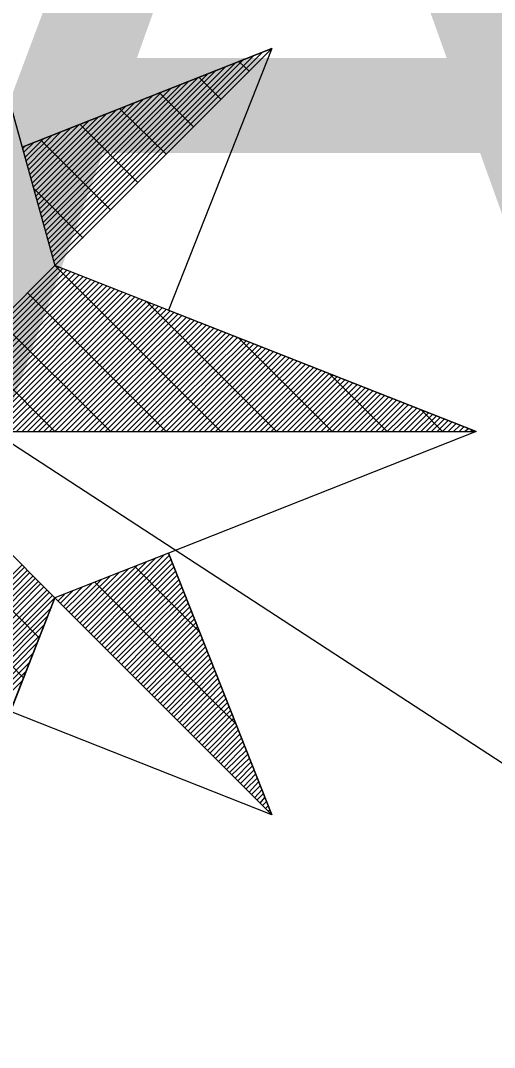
# Model space of a CAD drawing. Extents: x -729889 to -691139, y -995431 to -974354.
# Drawn here: x -725504.498 to -725503.444, y -978462.477 to -978460.197 of the extents above; entities that cross this region are included whole.
import ezdxf

# ---------------------------------------------------------------- set-up
doc = ezdxf.new("R2010")
doc.units = 0
for name, color, linetype in [('Atributy', 7, 'Continuous'), ('Skutečně zaměřené kabelové vedení', 7, 'Continuous'), ('Světelný bod se zemním svítidlem', 7, 'Continuous')]:
    doc.layers.add(name, color=color, linetype=linetype)

# ---------------------------------------------------------------- blocks, each defined once
blk = doc.blocks.new('Světlo')
at = {"layer": 'Světelný bod se zemním svítidlem'}
for p, q in [((0, 1.6939), (0.3687, 0.3687)), ((0, 1.6939), (0.2957, 0.6313)), ((0.8504, 0.8504), (0.2957, 0.6313)), ((0.2957, 0.6313), (0.8504, 0.8504)), ((0.3687, 0.3687), (0.8504, 0.8504)), ((0.8504, 0.8504), (0.3687, 0.3687)), ((0.8504, 0.8504), (0.6209, 0.2696)), ((0.3617, 0.3983), (0.7878, 0.8261)), ((0.3635, 0.3878), (0.8087, 0.833)), ((0.367, 0.3791), (0.8296, 0.8417)), ((0.8, 0.8), (0.7774, 0.8209)), ((0.353, 0.4261), (0.727, 0.8017)), ((0.3548, 0.4174), (0.7478, 0.8104)), ((0.3583, 0.407), (0.7687, 0.8174)), ((0.3443, 0.4557), (0.6661, 0.7774)), ((0.3478, 0.4452), (0.687, 0.7861)), ((0.3496, 0.4365), (0.7078, 0.793)), ((0.7374, 0.7374), (0.6887, 0.7861)), ((0.3374, 0.4852), (0.6052, 0.753)), ((0.3391, 0.4748), (0.6261, 0.7617)), ((0.3426, 0.4643), (0.647, 0.7687)), ((0.3322, 0.5043), (0.5652, 0.7374)), ((0.3339, 0.4939), (0.5861, 0.7461)), ((0.6765, 0.6765), (0.6017, 0.7513)), ((0.3235, 0.5322), (0.5043, 0.713)), ((0.327, 0.5235), (0.5252, 0.7217)), ((0.3287, 0.513), (0.5443, 0.7287)), ((0.6157, 0.6157), (0.513, 0.7165)), ((0.3148, 0.5617), (0.4435, 0.6887)), ((0.3183, 0.5513), (0.4643, 0.6974)), ((0.32, 0.5426), (0.4835, 0.7061)), ((0.3078, 0.5896), (0.3826, 0.6661)), ((0.3096, 0.5809), (0.4035, 0.673)), ((0.313, 0.5704), (0.4226, 0.6817)), ((0.553, 0.553), (0.4243, 0.6817)), ((0.2991, 0.6191), (0.3217, 0.6417)), ((0.3026, 0.6087), (0.3426, 0.6487)), ((0.3043, 0.6), (0.3617, 0.6574)), ((0.4922, 0.4922), (0.3374, 0.647)), ((0.2957, 0.6313), (0.3687, 0.3687)), ((0.2974, 0.6278), (0.3009, 0.633)), ((0.4313, 0.4296), (0.3217, 0.5391)), ((0.3687, 0.3687), (0, 0)), ((0.3687, 0.3687), (0, 0)), ((0, 0), (0.3687, 0.3687)), ((0.0122, 0), (0.3774, 0.3652)), ((1.3043, 0), (0.3687, 0.3687)), ((0.7374, 0), (0.3687, 0.3687)), ((0.0243, 0), (0.3861, 0.3617)), ((0.0365, 0), (0.3948, 0.3583)), ((0.0487, 0), (0.4035, 0.3548)), ((0.0609, 0), (0.4139, 0.3513)), ((0.073, 0), (0.4226, 0.3478)), ((0.0852, 0), (0.4313, 0.3443)), ((0.0991, 0), (0.44, 0.3409)), ((0.1113, 0), (0.4487, 0.3374)), ((0.1235, 0), (0.4574, 0.3339)), ((0.1357, 0), (0.4661, 0.3304)), ((0.1478, 0), (0.4748, 0.327)), ((0.16, 0), (0.4835, 0.3235)), ((0.1722, 0), (0.4922, 0.32)), ((0.1843, 0), (0.5009, 0.3165)), ((0.1965, 0), (0.5096, 0.313)), ((0.2087, 0), (0.5183, 0.3096)), ((0.2209, 0), (0.527, 0.3061)), ((0.233, 0), (0.5374, 0.3026)), ((0.2452, 0), (0.5461, 0.2991)), ((0.6157, 0), (0.3078, 0.3078)), ((0.2574, 0), (0.5548, 0.2957)), ((0.2713, 0), (0.5635, 0.2922)), ((0.2835, 0), (0.5722, 0.2887)), ((0.2957, 0), (0.5809, 0.2852)), ((0.3078, 0), (0.5896, 0.2817)), ((0.32, 0), (0.5983, 0.2783)), ((0.3322, 0), (0.607, 0.2748)), ((0.8609, 0), (0.5722, 0.2887)), ((0.3443, 0), (0.6157, 0.2713)), ((0.3565, 0), (0.6243, 0.2678)), ((0.3687, 0), (0.633, 0.2643)), ((0.3809, 0), (0.6417, 0.2609)), ((0.393, 0), (0.6504, 0.2574)), ((0.4052, 0), (0.6609, 0.2539)), ((0.6209, 0.2696), (1.3043, 0)), ((0.4922, 0), (0.2452, 0.2452)), ((0.4174, 0), (0.6696, 0.2504)), ((0.4313, 0), (0.6783, 0.247)), ((0.4435, 0), (0.687, 0.2435)), ((0.4557, 0), (0.6957, 0.24)), ((0.4678, 0), (0.7043, 0.2365)), ((0.48, 0), (0.713, 0.233)), ((0.4922, 0), (0.7217, 0.2296)), ((0.5043, 0), (0.7304, 0.2261)), ((0.5165, 0), (0.7391, 0.2226)), ((0.5287, 0), (0.7478, 0.2191)), ((0.5409, 0), (0.7565, 0.2157)), ((0.553, 0), (0.7652, 0.2122)), ((0.5652, 0), (0.7739, 0.2087)), ((0.5774, 0), (0.7843, 0.2052)), ((0.9843, 0), (0.7757, 0.2087)), ((0.3687, 0), (0.1843, 0.1843)), ((0.5896, 0), (0.793, 0.2017)), ((0.6035, 0), (0.8017, 0.1983)), ((0.6157, 0), (0.8104, 0.1948)), ((0.6278, 0), (0.8191, 0.1913)), ((0.64, 0), (0.8278, 0.1878)), ((0.6522, 0), (0.8365, 0.1843)), ((0.6643, 0), (0.8452, 0.1809)), ((0.6765, 0), (0.8539, 0.1774)), ((0.6887, 0), (0.8626, 0.1739)), ((0.7009, 0), (0.8713, 0.1704)), ((0.713, 0), (0.88, 0.167)), ((0.7252, 0), (0.8887, 0.1635)), ((0.7374, 0), (0.8974, 0.16)), ((0.7496, 0), (0.9061, 0.1565)), ((0.7617, 0), (0.9165, 0.153)), ((0.7757, 0), (0.9252, 0.1496)), ((0.7878, 0), (0.9339, 0.1461)), ((0.8, 0), (0.9426, 0.1426)), ((0.8122, 0), (0.9513, 0.1391)), ((0.8243, 0), (0.96, 0.1357)), ((0.8365, 0), (0.9687, 0.1322)), ((0.8487, 0), (0.9774, 0.1287)), ((0.8609, 0), (0.9861, 0.1252)), ((0.873, 0), (0.9948, 0.1217)), ((0.8852, 0), (1.0035, 0.1183)), ((0.8974, 0), (1.0122, 0.1148)), ((1.1061, 0), (0.9774, 0.1287)), ((0.9096, 0), (1.0209, 0.1113)), ((0.9217, 0), (1.0296, 0.1078)), ((0.9339, 0), (1.04, 0.1043)), ((0.9461, 0), (1.0487, 0.1009)), ((0.96, 0), (1.0574, 0.0974)), ((0.9722, 0), (1.0661, 0.0939)), ((0.9843, 0), (1.0748, 0.0904)), ((0.9965, 0), (1.0835, 0.087)), ((1.0087, 0), (1.0922, 0.0835)), ((1.0209, 0), (1.1009, 0.08)), ((1.033, 0), (1.1096, 0.0765)), ((1.0452, 0), (1.1183, 0.073)), ((1.0574, 0), (1.127, 0.0696)), ((1.0696, 0), (1.1357, 0.0661)), ((1.0817, 0), (1.1443, 0.0626)), ((1.0939, 0), (1.153, 0.0591)), ((1.1061, 0), (1.1635, 0.0557)), ((1.1183, 0), (1.1722, 0.0522)), ((1.1322, 0), (1.1809, 0.0487)), ((1.2296, 0), (1.1809, 0.0487)), ((1.1443, 0), (1.1896, 0.0452)), ((1.1565, 0), (1.1983, 0.0417)), ((1.1687, 0), (1.207, 0.0383)), ((1.1809, 0), (1.2157, 0.0348)), ((1.193, 0), (1.2243, 0.0313)), ((1.2052, 0), (1.233, 0.0278)), ((1.2174, 0), (1.2417, 0.0243)), ((-1.3043, 0), (1.3043, 0)), ((0.3687, -0.3687), (0, 0)), ((0, 0), (1.3043, 0)), ((0.3687, -0.3687), (0, 0)), ((0.3687, -0.3687), (0, 0)), ((1.3043, 0), (0.6209, -0.2696)), ((1.2296, 0), (1.2504, 0.0209)), ((1.2417, 0), (1.2591, 0.0174)), ((1.2539, 0), (1.2678, 0.0139)), ((1.2661, 0), (1.2765, 0.0104)), ((1.2783, 0), (1.287, 0.007)), ((1.2904, 0), (1.2957, 0.0035)), ((1.3043, 0), (1.3043, 0)), ((0.3339, -0.4574), (0, -0.1235)), ((0.2991, -0.5461), (0, -0.2452)), ((0.6209, -0.2696), (0.3687, -0.3687)), ((0.4435, -0.4435), (0.6122, -0.273)), ((0.8504, -0.8504), (0.6209, -0.2696)), ((0.6209, -0.2696), (0.8504, -0.8504)), ((0, -0.5896), (0.2957, -0.2957)), ((0.4313, -0.4296), (0.5722, -0.2887)), ((0.4365, -0.4365), (0.593, -0.28)), ((0.4487, -0.4487), (0.6226, -0.2748)), ((0.4557, -0.4557), (0.6261, -0.2835)), ((0.4609, -0.4609), (0.6296, -0.2922)), ((0, -0.6017), (0.3009, -0.3009)), ((0, -0.6157), (0.3078, -0.3078)), ((0, -0.6278), (0.313, -0.313)), ((0.4122, -0.4122), (0.5113, -0.313)), ((0.4174, -0.4174), (0.5322, -0.3043)), ((0.4243, -0.4243), (0.5513, -0.2974)), ((0.4678, -0.4678), (0.633, -0.3009)), ((0.473, -0.473), (0.6365, -0.3096)), ((0.48, -0.48), (0.64, -0.3183)), ((0.6887, -0.4435), (0.5461, -0.2991)), ((0, -0.64), (0.32, -0.32)), ((0, -0.6522), (0.3252, -0.3252)), ((0, -0.6643), (0.3322, -0.3322)), ((0, -0.6765), (0.3374, -0.3374)), ((0.393, -0.393), (0.4504, -0.3374)), ((0.4, -0.4), (0.4713, -0.3287)), ((0.4052, -0.4052), (0.4904, -0.3217)), ((0.7687, -0.647), (0.4574, -0.3339)), ((0.4852, -0.4852), (0.6435, -0.3287)), ((0.4922, -0.4922), (0.647, -0.3374)), ((0, -0.6887), (0.3443, -0.3443)), ((0, -0.7009), (0.3513, -0.3513)), ((0, -0.713), (0.3565, -0.3565)), ((0, -0.7252), (0.3635, -0.3635)), ((0.3757, -0.3757), (0.3896, -0.3617)), ((0.3809, -0.3809), (0.4087, -0.353)), ((0.3878, -0.3878), (0.4296, -0.3443)), ((0.4974, -0.4974), (0.6504, -0.3461)), ((0.5043, -0.5043), (0.6539, -0.3548)), ((0.5096, -0.5096), (0.6574, -0.3635)), ((0, -1.3043), (0.3687, -0.3687)), ((0, -1.3043), (0.3687, -0.3687)), ((0, -0.7374), (0.3687, -0.3687)), ((0.3687, -0.3687), (0.2696, -0.6209)), ((0.3687, -0.3687), (0.8504, -0.8504)), ((0.3687, -0.3687), (0.8504, -0.8504)), ((0.5165, -0.5165), (0.6609, -0.3722)), ((0.5235, -0.5235), (0.6643, -0.3809)), ((0, -0.7496), (0.3617, -0.3896)), ((0, -0.7617), (0.353, -0.4087)), ((0.5287, -0.5287), (0.6678, -0.3896)), ((0.5357, -0.5357), (0.6713, -0.3983)), ((0.5409, -0.5409), (0.6748, -0.407)), ((0, -0.7739), (0.3443, -0.4296)), ((0.5478, -0.5478), (0.6783, -0.4157)), ((0.553, -0.553), (0.6817, -0.4243)), ((0, -0.7878), (0.3374, -0.4504)), ((0.56, -0.56), (0.6852, -0.433)), ((0.5652, -0.5652), (0.6887, -0.4417)), ((0.5722, -0.5722), (0.6922, -0.4504)), ((0, -0.8), (0.3287, -0.4696)), ((0.5774, -0.5774), (0.6957, -0.4609)), ((0.5843, -0.5843), (0.6991, -0.4696)), ((0.5896, -0.5896), (0.7026, -0.4783)), ((0, -0.8122), (0.3217, -0.4904)), ((0.5965, -0.5965), (0.7061, -0.487)), ((0.6035, -0.6017), (0.7096, -0.4957)), ((0, -0.8243), (0.313, -0.5113)), ((0.6087, -0.6087), (0.713, -0.5043)), ((0.6157, -0.6157), (0.7165, -0.513)), ((0.6209, -0.6209), (0.72, -0.5217)), ((0, -0.8365), (0.3043, -0.5322)), ((0.6278, -0.6278), (0.7235, -0.5304)), ((0.633, -0.633), (0.727, -0.5391)), ((0, -0.8487), (0.2974, -0.5513)), ((0.64, -0.64), (0.7304, -0.5478)), ((0.6452, -0.6452), (0.7339, -0.5565)), ((0.6522, -0.6522), (0.7374, -0.5652)), ((0.6574, -0.6574), (0.7409, -0.5757)), ((0.6643, -0.6643), (0.7443, -0.5843)), ((0.6696, -0.6696), (0.7478, -0.593)), ((0.6765, -0.6765), (0.7513, -0.6017)), ((0.6817, -0.6817), (0.7548, -0.6104)), ((0.8504, -0.8504), (0.2696, -0.6209)), ((0.6887, -0.6887), (0.7583, -0.6191)), ((0.6957, -0.6957), (0.7617, -0.6278)), ((0.7009, -0.7009), (0.7652, -0.6365)), ((0.7078, -0.7078), (0.7687, -0.6452)), ((0.713, -0.713), (0.7722, -0.6539)), ((0.72, -0.72), (0.7757, -0.6626)), ((0.7252, -0.7252), (0.7791, -0.6713)), ((0.7322, -0.7322), (0.7826, -0.68)), ((0.7374, -0.7374), (0.7861, -0.6887)), ((0.7443, -0.7443), (0.7896, -0.6974)), ((0.7496, -0.7496), (0.793, -0.7078)), ((0.7565, -0.7565), (0.7965, -0.7165)), ((0.7617, -0.7617), (0.8, -0.7252)), ((0.7687, -0.7687), (0.8035, -0.7339)), ((0.7757, -0.7739), (0.807, -0.7426)), ((0.7809, -0.7809), (0.8104, -0.7513)), ((0.7878, -0.7878), (0.8139, -0.76)), ((0.793, -0.793), (0.8174, -0.7687)), ((0.8, -0.8), (0.8209, -0.7774)), ((0.8052, -0.8052), (0.8243, -0.7861)), ((0.8122, -0.8122), (0.8278, -0.7948)), ((0.8174, -0.8174), (0.8313, -0.8035)), ((0.8243, -0.8243), (0.8348, -0.8122)), ((0.8296, -0.8296), (0.8383, -0.8209)), ((0.8365, -0.8365), (0.8417, -0.8313)), ((0.8417, -0.8417), (0.8452, -0.84)), ((0.8487, -0.8487), (0.8487, -0.8487))]:
    blk.add_line(p, q, dxfattribs=at)

msp = doc.modelspace()

# ---------------------------------------------------------------- linework, layer by layer
at = {"layer": 'Skutečně zaměřené kabelové vedení'}
msp.add_lwpolyline([(-725504.7115, -978461.0099), (-725502.0755, -978462.7253), (-725498.5594, -978467.5199), (-725496.5456, -978469.9492), (-725496.5158, -978471.5086)], dxfattribs=at)

# ---------------------------------------------------------------- block references
at = {"layer": 'Světelný bod se zemním svítidlem', "xscale": 1.0005800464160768, "yscale": 1.0005800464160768}
msp.add_blockref('Světlo', (-725504.79, -978461.11), dxfattribs=at)

# ---------------------------------------------------------------- texts
at = {"layer": 'Atributy'}
msp.add_text('A-0190', height=2, dxfattribs=at).set_placement((-725504.79, -978461.0765))

doc.saveas('drawing.dxf')
